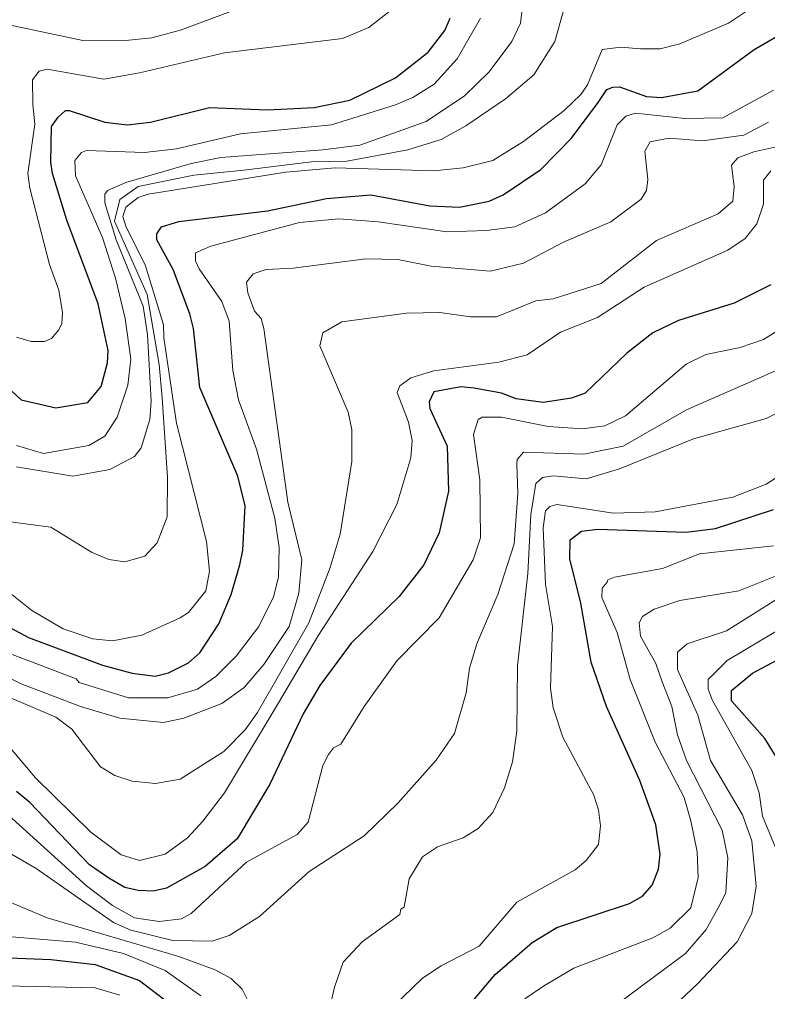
# Model space of a CAD drawing. Extents: x 423 to 448.8, y 7456.3 to 7484.
# Drawn here: x 445.724 to 446.664, y 7479.308 to 7480.529 of the extents above; entities that cross this region are included whole.
import ezdxf

# ---------------------------------------------------------------- set-up
doc = ezdxf.new("R2010")
doc.units = 0
doc.header["$LTSCALE"] = 0.032
doc.layers.add('1', color=7, linetype='Continuous', lineweight=25)
doc.layers.add('2', color=7, linetype='Continuous', lineweight=13)

msp = doc.modelspace()

# ---------------------------------------------------------------- linework, layer by layer
at = {"layer": '1'}
for points in [[(445.6779, 7480.0954), (445.7259, 7480.0513), (445.7692, 7480.0412), (445.8094, 7480.0482), (445.8264, 7480.0683), (445.8341, 7480.0977), (445.8349, 7480.1132), (445.8225, 7480.172), (445.7831, 7480.2771), (445.7653, 7480.3359), (445.7629, 7480.3499), (445.7637, 7480.3947), (445.7723, 7480.4063), (445.7815, 7480.4148), (445.7862, 7480.4148), (445.831, 7480.4001), (445.8589, 7480.397), (445.8883, 7480.4001), (445.9625, 7480.4187), (446.0352, 7480.4156), (446.094, 7480.4187), (446.1389, 7480.428), (446.1961, 7480.4558), (446.2371, 7480.4883), (446.258, 7480.5154), (446.2649, 7480.5308)], [(445.6786, 7479.7829), (445.7351, 7479.7527), (445.828, 7479.7179), (445.8651, 7479.7078), (445.8941, 7479.7041), (445.9107, 7479.7086), (445.9362, 7479.721), (445.9501, 7479.7334), (445.9741, 7479.7698), (445.9896, 7479.8069), (446.0004, 7479.844), (446.0043, 7479.8626), (446.0074, 7479.9183), (445.9981, 7479.9554), (445.9501, 7480.0668), (445.9424, 7480.141), (445.9377, 7480.1596), (445.9169, 7480.2153), (445.896, 7480.2524), (445.896, 7480.2601), (445.9022, 7480.2686), (445.9239, 7480.2756), (446.0352, 7480.2887), (446.1095, 7480.3042), (446.1652, 7480.3088), (446.2394, 7480.2949), (446.2766, 7480.2934), (446.3137, 7480.3011), (446.3315, 7480.3088), (446.3787, 7480.3406), (446.4173, 7480.38), (446.4506, 7480.4249), (446.4615, 7480.4413), (446.4691, 7480.4442), (446.4776, 7480.4444), (446.5117, 7480.4326), (446.5303, 7480.431), (446.5759, 7480.4395), (446.647, 7480.4914), (446.6756, 7480.5084)], [(446.6679, 7480.1959), (446.6215, 7480.1727), (446.5519, 7480.1511), (446.5194, 7480.1356), (446.4869, 7480.11), (446.4343, 7480.0598), (446.4173, 7480.0536), (446.3818, 7480.0482), (446.3477, 7480.0528), (446.3292, 7480.0598), (446.2951, 7480.066), (446.2781, 7480.0675), (446.2441, 7480.0613), (446.2386, 7480.049), (446.2394, 7480.0405), (446.2611, 7479.9933), (446.2626, 7479.9368), (446.251, 7479.8842)], [(446.292, 7479.2948), (446.3214, 7479.3296), (446.3678, 7479.3698), (446.3987, 7479.3884), (446.49, 7479.4186), (446.5063, 7479.4279), (446.5186, 7479.4418), (446.5264, 7479.4619), (446.5287, 7479.4805), (446.5233, 7479.5176), (446.5032, 7479.5733), (446.4614, 7479.6661), (446.4421, 7479.7218), (446.4289, 7479.7961), (446.415, 7479.8517), (446.4157, 7479.8757), (446.4297, 7479.8865), (446.4498, 7479.8888), (446.5612, 7479.885), (446.5983, 7479.8896), (446.671, 7479.9136)], [(446.251, 7479.8842), (446.2317, 7479.844), (446.2007, 7479.8045), (446.1404, 7479.7457), (446.1009, 7479.6924), (446.0801, 7479.6568), (446.0383, 7479.5687), (445.9973, 7479.4998), (445.9571, 7479.465), (445.9084, 7479.4379), (445.8914, 7479.434), (445.8728, 7479.4348), (445.8558, 7479.4387), (445.8357, 7479.4503), (445.8117, 7479.4673), (445.7366, 7479.5454), (445.7197, 7479.5594)], [(446.6834, 7479.5888), (446.6602, 7479.6259), (446.6184, 7479.6731), (446.6184, 7479.6862), (446.6447, 7479.7079), (446.6942, 7479.7342)], [(445.6887, 7479.3513), (445.763, 7479.3482), (445.8187, 7479.342), (445.8744, 7479.3219), (445.9115, 7479.2933)]]:
    msp.add_lwpolyline(points, dxfattribs=at)
at = {"layer": '2'}
for points in [[(446.4792, 7480.4945), (446.504, 7480.4922), (446.5287, 7480.4922), (446.5535, 7480.4984), (446.6145, 7480.5246), (446.6571, 7480.5532), (446.671, 7480.5711)], [(445.7197, 7479.967), (445.7908, 7479.9554), (445.8372, 7479.9639), (445.8682, 7479.9801), (445.8766, 7479.991), (445.8875, 7480.0265), (445.889, 7480.0498), (445.8844, 7480.1333), (445.879, 7480.1689), (445.845, 7480.2524), (445.831, 7480.2988), (445.831, 7480.3096), (445.8341, 7480.3143), (445.8573, 7480.3243), (445.9393, 7480.3483), (445.9765, 7480.356), (446.1049, 7480.3653), (446.1513, 7480.3715), (446.2348, 7480.4009), (446.2827, 7480.4334), (446.3137, 7480.4635), (446.3423, 7480.5015), (446.3531, 7480.5247), (446.3562, 7480.5494)], [(445.7197, 7480.1302), (445.7382, 7480.1248), (445.7552, 7480.1248), (445.7637, 7480.1286), (445.773, 7480.1394), (445.7769, 7480.1472), (445.7777, 7480.1611), (445.773, 7480.189), (445.7614, 7480.2215), (445.7367, 7480.3174), (445.7343, 7480.3359), (445.7429, 7480.3978), (445.7405, 7480.4226), (445.7398, 7480.4535), (445.7483, 7480.4643), (445.7583, 7480.4666), (445.8295, 7480.4542), (445.8744, 7480.462), (445.9811, 7480.4875), (446.1296, 7480.5053), (446.1628, 7480.5192), (446.1914, 7480.5417)], [(446.4088, 7480.5463), (446.3964, 7480.5015), (446.3701, 7480.4597), (446.3345, 7480.4295), (446.2843, 7480.3955), (446.2534, 7480.3784), (446.2116, 7480.3653), (446.1348, 7480.351), (446.0905, 7480.3502), (446.0057, 7480.3397), (445.9426, 7480.3337), (445.8729, 7480.3194), (445.8496, 7480.3029), (445.8428, 7480.2759), (445.8841, 7480.1836), (445.8991, 7480.0958), (445.9029, 7480.0538), (445.9096, 7479.954), (445.9091, 7479.9043), (445.8968, 7479.8719), (445.8813, 7479.8548), (445.8558, 7479.8478), (445.8357, 7479.8509), (445.814, 7479.8602), (445.763, 7479.8912)], [(445.9888, 7480.5393), (445.927, 7480.5161), (445.8898, 7480.5061), (445.8527, 7480.5022), (445.8032, 7480.503)], [(445.8032, 7480.503), (445.7042, 7480.5238)], [(446.3029, 7480.5308), (446.2734, 7480.4798), (446.2448, 7480.4481), (446.2178, 7480.431), (446.1961, 7480.4218), (446.1157, 7480.397), (446.0012, 7480.3854), (445.9208, 7480.3669), (445.8805, 7480.3622), (445.8078, 7480.3645), (445.8016, 7480.3622), (445.7931, 7480.3521)], [(445.6864, 7479.8285), (445.739, 7479.7868), (445.7785, 7479.7636), (445.8156, 7479.7512), (445.8403, 7479.7488), (445.8775, 7479.7558), (445.9254, 7479.7775), (445.9362, 7479.7844), (445.9579, 7479.8115), (445.9625, 7479.8363), (445.9586, 7479.8734), (445.9208, 7480.0219), (445.9052, 7480.1292), (445.9045, 7480.1457), (445.8821, 7480.2199), (445.8573, 7480.2694), (445.8535, 7480.2818), (445.8573, 7480.2934), (445.8728, 7480.3057), (445.8852, 7480.3096), (446.0584, 7480.3375), (446.1203, 7480.3429), (446.2441, 7480.339), (446.2812, 7480.3429), (446.3183, 7480.3522), (446.357, 7480.3761), (446.408, 7480.4148), (446.4289, 7480.4349), (446.4374, 7480.4473), (446.456, 7480.4914), (446.4792, 7480.4945)], [(446.671, 7480.4403), (446.6076, 7480.4055), (446.5596, 7480.4047), (446.4978, 7480.4117), (446.4854, 7480.4078), (446.4745, 7480.397), (446.4545, 7480.3468), (446.4343, 7480.3228), (446.3848, 7480.2864), (446.3461, 7480.2686), (446.3106, 7480.264), (446.2611, 7480.2624), (446.1745, 7480.2748), (446.125, 7480.2787), (446.0755, 7480.274), (445.9641, 7480.2446), (445.9447, 7480.2361), (445.9447, 7480.2261), (445.9494, 7480.216), (445.978, 7480.1751), (445.9873, 7480.1503), (445.9919, 7480.0884), (445.9989, 7480.0513), (446.0213, 7479.9894)], [(445.698, 7479.7086), (445.7259, 7479.6947), (445.8001, 7479.6661), (445.8496, 7479.6514), (445.9045, 7479.646), (445.9301, 7479.6514), (445.978, 7479.67), (446.0059, 7479.6901), (446.0306, 7479.7187), (446.0623, 7479.7667), (446.0747, 7479.8084), (446.0785, 7479.8502), (446.0607, 7479.9229), (446.0306, 7480.141), (446.0275, 7480.1534), (446.019, 7480.1626), (446.0104, 7480.1859), (446.0089, 7480.199), (446.0174, 7480.2098), (446.0337, 7480.2153), (446.0677, 7480.2168), (446.159, 7480.2284), (446.1992, 7480.2276), (446.241, 7480.2191), (446.3152, 7480.2129), (446.357, 7480.223), (446.4072, 7480.2493), (446.4668, 7480.2748), (446.5047, 7480.3034), (446.5117, 7480.3143), (446.5132, 7480.3282), (446.5094, 7480.3638), (446.5163, 7480.3754), (446.5395, 7480.38), (446.5821, 7480.3769), (446.6339, 7480.3839), (446.6648, 7480.4001)], [(446.688, 7480.3723), (446.6463, 7480.363), (446.6261, 7480.3552), (446.6184, 7480.346), (446.6215, 7480.3189), (446.6199, 7480.3011), (446.6014, 7480.2849), (446.5241, 7480.2516), (446.4545, 7480.1974), (446.3941, 7480.1781), (446.3725, 7480.1758), (446.323, 7480.1557), (446.2905, 7480.1557), (446.2518, 7480.1611), (446.21, 7480.1603), (446.1288, 7480.1495), (446.1048, 7480.1356), (446.101, 7480.1194), (446.1365, 7480.0358), (446.1412, 7480.0142), (446.1412, 7479.974), (446.1265, 7479.8827), (446.1141, 7479.8409), (446.087, 7479.7713), (446.0229, 7479.6584), (446.0074, 7479.6367), (445.9803, 7479.6096), (445.9254, 7479.5748)], [(445.7931, 7480.3521), (445.7939, 7480.3328), (445.8279, 7480.2555), (445.8442, 7480.2044), (445.8566, 7480.1534), (445.8635, 7480.1023), (445.8596, 7480.0699), (445.8465, 7480.0296), (445.831, 7480.0056), (445.8109, 7479.9941), (445.7537, 7479.984), (445.7197, 7479.9941)], [(446.6138, 7480.2392), (446.6354, 7480.2539), (446.6501, 7480.2725), (446.6586, 7480.2973), (446.6586, 7480.3274), (446.6679, 7480.339)], [(445.7119, 7479.6143), (445.7436, 7479.5763), (445.8132, 7479.5083), (445.8512, 7479.4797), (445.8744, 7479.4727), (445.9068, 7479.4804), (445.9347, 7479.5013), (445.954, 7479.5222), (445.9811, 7479.5578), (446.0437, 7479.6615), (446.0994, 7479.7558), (446.1675, 7479.861), (446.1977, 7479.9198), (446.2154, 7479.9786), (446.217, 7480.0002), (446.2123, 7480.0235), (446.1984, 7480.0606), (446.2015, 7480.0691), (446.2154, 7480.0791), (446.2441, 7480.0876), (446.3261, 7480.0985), (446.3616, 7480.1077), (446.4034, 7480.1364), (446.4498, 7480.1549), (446.5086, 7480.1928), (446.6138, 7480.2392)], [(445.7011, 7479.5377), (445.8078, 7479.441), (445.8403, 7479.4163), (445.8682, 7479.4008), (445.8991, 7479.3961), (445.927, 7479.3992), (445.9393, 7479.4062), (446.0089, 7479.4704), (446.0724, 7479.5052), (446.0863, 7479.5207), (446.1048, 7479.5919), (446.1118, 7479.6058), (446.118, 7479.6143), (446.1273, 7479.6189), (446.1566, 7479.6661), (446.1976, 7479.7234), (446.251, 7479.7775), (446.2936, 7479.8502), (446.3029, 7479.878), (446.3021, 7479.9507), (446.2943, 7480.008), (446.2998, 7480.0265), (446.3052, 7480.0296), (446.3292, 7480.0296), (446.3879, 7480.018), (446.4313, 7480.0149), (446.4591, 7480.0188), (446.4853, 7480.0312), (446.5612, 7480.0962), (446.5859, 7480.1085), (446.6293, 7480.117), (446.6587, 7480.1271), (446.6834, 7480.1426)], [(446.6803, 7480.0907), (446.5619, 7480.0389), (446.4823, 7479.9933), (446.4328, 7479.9832), (446.357, 7479.9855), (446.3492, 7479.9763), (446.3485, 7479.9709), (446.35, 7479.9337), (446.3452, 7479.8706), (446.3245, 7479.8069), (446.2982, 7479.745), (446.2889, 7479.7141), (446.285, 7479.6831), (446.2704, 7479.6321), (446.2472, 7479.5988), (446.1992, 7479.5447), (446.1567, 7479.5036), (446.0878, 7479.4588), (446.0252, 7479.4023), (445.9873, 7479.3784), (445.9656, 7479.3714), (445.9161, 7479.3722), (445.8635, 7479.3853), (445.8419, 7479.3946), (445.7444, 7479.4627)], [(446.1195, 7479.3134), (446.1303, 7479.3451), (446.1544, 7479.3706), (446.2015, 7479.4046), (446.203, 7479.4116), (446.2069, 7479.4139), (446.2131, 7479.4495), (446.2302, 7479.4773), (446.2487, 7479.4898), (446.2812, 7479.5013), (446.2998, 7479.513), (446.3183, 7479.5331), (446.333, 7479.564), (446.3431, 7479.5965), (446.3485, 7479.6352), (446.3493, 7479.7172), (446.3624, 7479.8332), (446.3663, 7479.9074), (446.3724, 7479.9461), (446.381, 7479.9538), (446.3941, 7479.9561), (446.4359, 7479.9523), (446.4777, 7479.9647), (446.5705, 7480.0025), (446.6617, 7480.0281), (446.7128, 7480.0536)], [(446.0213, 7479.9894), (446.0445, 7479.9028), (446.0499, 7479.8657), (446.0492, 7479.8285), (446.043, 7479.8038), (446.0244, 7479.7667), (445.9958, 7479.7295), (445.9702, 7479.704), (445.9471, 7479.6878), (445.9099, 7479.6769), (445.8604, 7479.6769), (445.7986, 7479.6962), (445.7947, 7479.7009), (445.6965, 7479.738)], [(446.1807, 7479.277), (446.2301, 7479.325), (446.2534, 7479.3405), (446.3013, 7479.3652), (446.3485, 7479.4201), (446.4219, 7479.4611), (446.4358, 7479.4727), (446.4514, 7479.4928), (446.4537, 7479.5161), (446.4514, 7479.5361), (446.4452, 7479.5547), (446.4065, 7479.6274), (446.3941, 7479.6646), (446.391, 7479.6893), (446.3933, 7479.7667), (446.3848, 7479.8193), (446.3817, 7479.8904), (446.3848, 7479.9121), (446.3902, 7479.9175), (446.3988, 7479.9198), (446.4699, 7479.909), (446.5225, 7479.9105), (446.62, 7479.9291), (446.6617, 7479.9453), (446.6958, 7479.967)], [(445.763, 7479.8912), (445.7119, 7479.8981)], [(446.3585, 7479.2987), (446.3833, 7479.3157), (446.4204, 7479.3374), (446.5194, 7479.3753), (446.5411, 7479.3877), (446.5673, 7479.4132), (446.5766, 7479.4511), (446.5751, 7479.4836), (446.5673, 7479.5223), (446.5589, 7479.5516), (446.5225, 7479.6213), (446.4908, 7479.7001), (446.4746, 7479.7589), (446.4552, 7479.803), (446.456, 7479.8146), (446.4622, 7479.8223), (446.4629, 7479.8254), (446.4714, 7479.8285), (446.5318, 7479.8394), (446.5782, 7479.8579), (446.671, 7479.868)], [(446.7112, 7479.8448), (446.6277, 7479.8115), (446.5535, 7479.7991), (446.521, 7479.7883), (446.5063, 7479.779), (446.5024, 7479.7713), (446.504, 7479.7543), (446.5233, 7479.7203), (446.531, 7479.6971), (446.5434, 7479.6661), (446.5504, 7479.6305), (446.5619, 7479.5981), (446.6068, 7479.5106), (446.6138, 7479.4758), (446.6114, 7479.4325)], [(446.5256, 7479.2709), (446.5751, 7479.3173), (446.6254, 7479.3706), (446.6439, 7479.4062), (446.6493, 7479.4403), (446.6439, 7479.4975), (446.6323, 7479.53), (446.5921, 7479.5981), (446.5759, 7479.6553), (446.5504, 7479.7125), (446.5504, 7479.7342), (446.5627, 7479.745), (446.6122, 7479.7612), (446.6888, 7479.8092)], [(446.6934, 7479.4418), (446.6571, 7479.5284), (446.6532, 7479.5578), (446.6439, 7479.5857), (446.5944, 7479.6738), (446.589, 7479.6878), (446.589, 7479.7001), (446.613, 7479.7241), (446.6981, 7479.7744)], [(445.9254, 7479.5748), (445.8945, 7479.5694), (445.8651, 7479.5725), (445.8434, 7479.5795), (445.8256, 7479.5903), (445.7893, 7479.6375), (445.7692, 7479.6529), (445.6346, 7479.7102)], [(445.7444, 7479.4627), (445.7135, 7479.4805)], [(445.6856, 7479.431), (445.7583, 7479.4008), (445.9239, 7479.3521), (445.9695, 7479.3351), (445.9896, 7479.3242), (446.0035, 7479.3111), (446.0112, 7479.2949)], [(446.6114, 7479.4325), (446.6037, 7479.4171), (446.5867, 7479.3861), (446.5604, 7479.3559), (446.4776, 7479.2941)], [(445.6733, 7479.3799), (445.7939, 7479.3699), (445.8543, 7479.3559), (445.9068, 7479.3343), (445.9517, 7479.3025)], [(445.5619, 7479.3536), (445.6841, 7479.3181), (445.7057, 7479.315), (445.8187, 7479.3126), (445.8496, 7479.3033)], [(446.1018, 7479.2376), (446.1195, 7479.3134)]]:
    msp.add_lwpolyline(points, dxfattribs=at)

doc.saveas('drawing.dxf')
